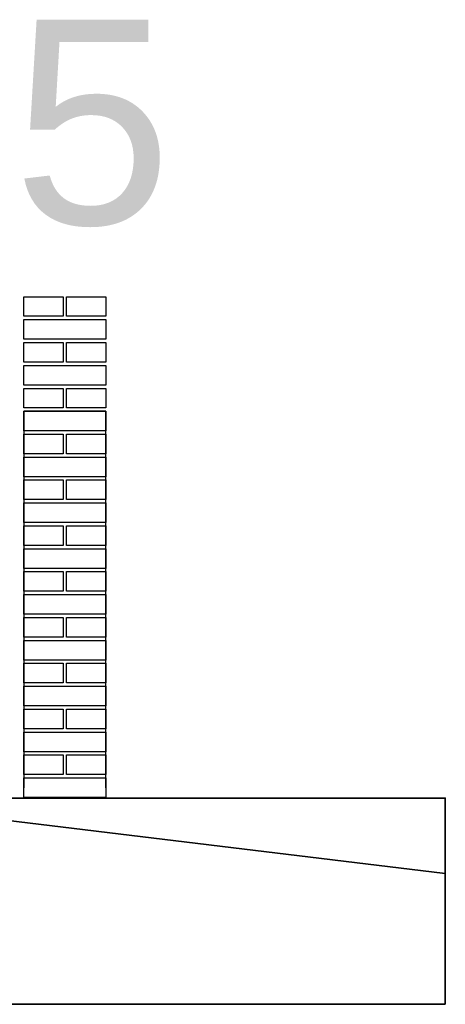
# Model space of a CAD drawing. Header units: millimetres. Extents: x 6567289036 to 6568990308, y 5976640423 to 5977332400.
# Tile 271 of 334: x 6568276907 to 6568278208, y 5976807281 to 5976810289. Entities that reach past the tile are written whole.
import ezdxf

# ---------------------------------------------------------------- set-up
doc = ezdxf.new("R2010")
doc.units = ezdxf.units.MM
doc.layers.add('projekt', color=10, linetype='Continuous')
doc.layers.add('PZT_Opis', color=7, linetype='Continuous', lineweight=9)
doc.styles.add('Arial', font='arial.ttf', dxfattribs={"height": 324.565868})

# ---------------------------------------------------------------- blocks, each defined once
blk = doc.blocks.new('A$C429E1D4B')
at = {"layer": 'projekt'}
for points in [[(0, 153), (12, 153), (12, 147), (0, 147)], [(13, 153), (25, 153), (25, 147), (13, 147)], [(0, 146), (25, 146), (25, 140), (0, 140)], [(0, 139), (12, 139), (12, 133), (0, 133)], [(13, 139), (25, 139), (25, 133), (13, 133)], [(0, 132), (25, 132), (25, 126), (0, 126)], [(0, 125), (12, 125), (12, 119), (0, 119)], [(13, 125), (25, 125), (25, 119), (13, 119)], [(0, 118), (25, 118), (25, 112), (0, 112)], [(0, 111), (12, 111), (12, 105), (0, 105)], [(13, 111), (25, 111), (25, 105), (13, 105)], [(0, 104), (25, 104), (25, 98), (0, 98)], [(0, 97), (12, 97), (12, 91), (0, 91)], [(13, 97), (25, 97), (25, 91), (13, 91)], [(0, 90), (25, 90), (25, 84), (0, 84)], [(0, 83), (12, 83), (12, 77), (0, 77)], [(13, 83), (25, 83), (25, 77), (13, 77)], [(0, 76), (25, 76), (25, 70), (0, 70)], [(0, 69), (12, 69), (12, 63), (0, 63)], [(13, 69), (25, 69), (25, 63), (13, 63)], [(0, 62), (25, 62), (25, 56), (0, 56)], [(0, 55), (12, 55), (12, 49), (0, 49)], [(13, 55), (25, 55), (25, 49), (13, 49)], [(0, 48), (25, 48), (25, 42), (0, 42)], [(0, 41), (12, 41), (12, 35), (0, 35)], [(13, 41), (25, 41), (25, 35), (13, 35)], [(0, 34), (25, 34), (25, 28), (0, 28)], [(0, 27), (12, 27), (12, 21), (0, 21)], [(13, 27), (25, 27), (25, 21), (13, 21)], [(0, 20), (25, 20), (25, 14), (0, 14)], [(0, 13), (12, 13), (12, 7), (0, 7)], [(13, 13), (25, 13), (25, 7), (13, 7)], [(0, 6), (25, 6), (25, 0), (0, 0)]]:
    blk.add_lwpolyline(points, close=True, dxfattribs=at)
blk.add_lwpolyline([(25, 3), (25, 118), (0, 118), (0, 3)], dxfattribs=at)

msp = doc.modelspace()

# ---------------------------------------------------------------- linework, layer by layer
at = {"lineweight": 35}
for points in [[(6568278208.25329, 5976807280.674253), (6568278208.25329, 5976807680.674253), (6568275728.25329, 5976807980.674253)], [(6568278208.25329, 5976807680.674253), (6568278208.25329, 5976807910.674253), (6568276306.919956, 5976807910.674253)], [(6568278208.25329, 5976807280.674253), (6568251528.25329, 5976807280.674253)]]:
    msp.add_lwpolyline(points, dxfattribs=at)

# ---------------------------------------------------------------- block references
at = {"xscale": 10, "yscale": 10, "zscale": 10}
msp.add_blockref('A$C429E1D4B', (6568276919.997834, 5976807912.451903), dxfattribs=at)

# ---------------------------------------------------------------- texts
at = {"layer": 'PZT_Opis', "insert": (6568276886.356603, 5976810288.643061), "char_height": 625, "width": 21164.83606491, "attachment_point": 1, "style": 'Arial'}
msp.add_mtext('\\pt2.5;5', dxfattribs=at)

doc.saveas('drawing.dxf')
